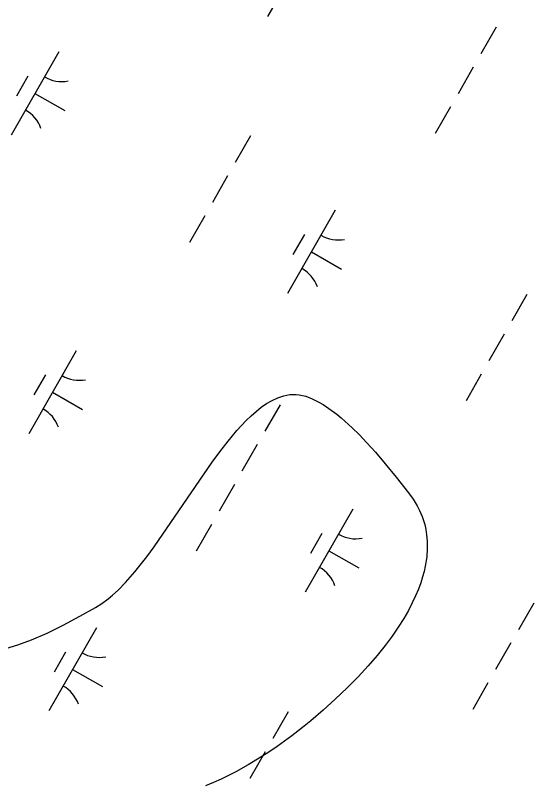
# Model space of a CAD drawing. Extents: x 3930721 to 3950824, y 220441 to 242861.
# Drawn here: x 3946887 to 3947157.6, y 233735.5 to 234135.8 of the extents above; entities that cross this region are included whole.
import ezdxf

# ---------------------------------------------------------------- set-up
doc = ezdxf.new("R2010")
doc.units = 0
doc.layers.add('V-SITE-VEGE', color=7, linetype='Continuous')
doc.layers.add('V-WETL-SWMP', color=7, linetype='Continuous')

msp = doc.modelspace()

# ---------------------------------------------------------------- linework, layer by layer
at = {"layer": 'V-SITE-VEGE'}
for points in [[(3946882.04, 233805.46), (3946888.33, 233807.38), (3946895.5, 233810.05), (3946903.52, 233813.55), (3946911.92, 233817.68), (3946920.62, 233822.33), (3946928.9, 233826.94), (3946932.21, 233828.99), (3946935.51, 233831.45), (3946937.71, 233833.3), (3946940.65, 233836.02), (3946944.56, 233840.03), (3946949.34, 233845.49), (3946955.58, 233853.39), (3946959.38, 233858.54), (3946989.73, 233902.7), (3946993.77, 233908.19), (3946998.09, 233913.74), (3947002.7, 233919.23), (3947007.53, 233924.42), (3947010.07, 233926.87), (3947012.69, 233929.19), (3947015.4, 233931.34), (3947018.19, 233933.28), (3947021.08, 233934.96), (3947024.06, 233936.35), (3947027.14, 233937.37), (3947030.32, 233937.96), (3947031.94, 233938.07), (3947033.58, 233938.05), (3947035.25, 233937.89), (3947036.95, 233937.57), (3947038.68, 233937.08), (3947042.02, 233935.79), (3947045.39, 233934.1), (3947047.66, 233932.77), (3947050.71, 233930.77), (3947054.79, 233927.71), (3947057.14, 233925.78), (3947062.9, 233920.57), (3947066.41, 233917.1), (3947070.41, 233912.9), (3947074.96, 233907.87), (3947080.1, 233901.88), (3947085.87, 233894.87), (3947092.29, 233886.8), (3947094.75, 233883.4), (3947096.83, 233879.94), (3947098.01, 233877.59), (3947099.35, 233874.43), (3947100.7, 233870.16), (3947101.26, 233867.68), (3947101.73, 233864.84), (3947102.03, 233861.55), (3947102.08, 233857.77), (3947101.79, 233853.41), (3947101.01, 233848.4), (3947100.41, 233845.71), (3947099.63, 233842.84), (3947098.65, 233839.78), (3947097.45, 233836.51), (3947095.98, 233833.02), (3947094.23, 233829.3), (3947092.17, 233825.35), (3947089.75, 233821.16), (3947086.94, 233816.72), (3947083.71, 233812.02)], [(3947083.71, 233812.02), (3947080.03, 233807.07), (3947075.86, 233801.88), (3947071.18, 233796.46), (3947065.98, 233790.82), (3947060.25, 233785), (3947054, 233779.05), (3947047.62, 233773.31), (3947041.24, 233767.86), (3947036.97, 233764.38), (3947031.27, 233759.96), (3947023.66, 233754.43), (3947019.3, 233751.47), (3947014.3, 233748.25), (3947008.58, 233744.81), (3947002.03, 233741.18), (3946994.51, 233737.44), (3946990.49, 233735.62), (3946986.2, 233733.83)]]:
    msp.add_lwpolyline(points, dxfattribs=at)
at = {"layer": 'V-WETL-SWMP'}
for p, q in [((3947043.53, 234178.66), (3947018.68, 234135.27)), ((3947137.98, 234129.66), (3947130.02, 234115.78)), ((3946909.67, 234116.77), (3946884.82, 234073.38)), ((3947126.05, 234108.84), (3947118.1, 234094.95)), ((3946893.53, 234104.11), (3946887.56, 234093.7)), ((3946897.24, 234095.07), (3946912.86, 234086.13)), ((3947114.12, 234088.01), (3947106.17, 234074.13)), ((3947009.74, 234072.94), (3947001.79, 234059.06)), ((3946997.81, 234052.11), (3946989.86, 234038.23)), ((3947054.01, 234034.1), (3947029.16, 233990.71)), ((3946985.89, 234031.29), (3946977.93, 234017.4)), ((3947037.87, 234021.45), (3947031.91, 234011.03)), ((3947041.58, 234012.41), (3947057.2, 234003.46)), ((3947154.08, 233990.27), (3947146.13, 233976.39)), ((3947142.15, 233969.45), (3947134.2, 233955.56)), ((3946918.81, 233960.89), (3946893.97, 233917.5)), ((3946902.68, 233948.24), (3946896.71, 233937.82)), ((3947130.23, 233948.62), (3947122.27, 233934.74)), ((3946906.39, 233939.19), (3946922.01, 233930.25)), ((3947025.18, 233932.72), (3947017.23, 233918.84)), ((3947013.26, 233911.9), (3947005.31, 233898.01)), ((3947001.33, 233891.07), (3946993.38, 233877.19)), ((3947063.16, 233878.22), (3947038.31, 233834.83)), ((3946989.4, 233870.24), (3946981.45, 233856.36)), ((3947047.02, 233865.57), (3947041.05, 233855.16)), ((3947050.73, 233856.53), (3947066.35, 233847.58)), ((3947157.6, 233829.23), (3947149.65, 233815.35)), ((3946929.29, 233816.33), (3946904.44, 233772.94)), ((3947145.67, 233808.4), (3947137.72, 233794.52)), ((3946913.15, 233803.68), (3946907.19, 233793.26)), ((3946916.86, 233794.64), (3946932.48, 233785.69)), ((3947133.74, 233787.58), (3947125.79, 233773.69)), ((3947029.36, 233772.5), (3947021.41, 233758.62)), ((3947017.44, 233751.68), (3947009.48, 233737.79))]:
    msp.add_line(p, q, dxfattribs=at)
for centre, start, end in [((3946911.17, 234118.92), 239.4279, 280.9715), ((3946883.72, 234070.98), 19.4279, 60.9715), ((3947055.52, 234036.26), 239.4279, 280.9715), ((3947028.06, 233988.32), 19.4279, 60.9715), ((3946920.32, 233963.05), 239.4279, 280.9715), ((3946892.87, 233915.11), 19.4279, 60.9715), ((3947064.66, 233880.38), 239.4279, 280.9715), ((3947037.21, 233832.44), 19.4279, 60.9715), ((3946930.8, 233818.49), 239.4279, 280.9715), ((3946903.34, 233770.55), 19.4279, 60.9715)]:
    msp.add_arc(centre, 17.62, start, end, dxfattribs=at)

doc.saveas('drawing.dxf')
